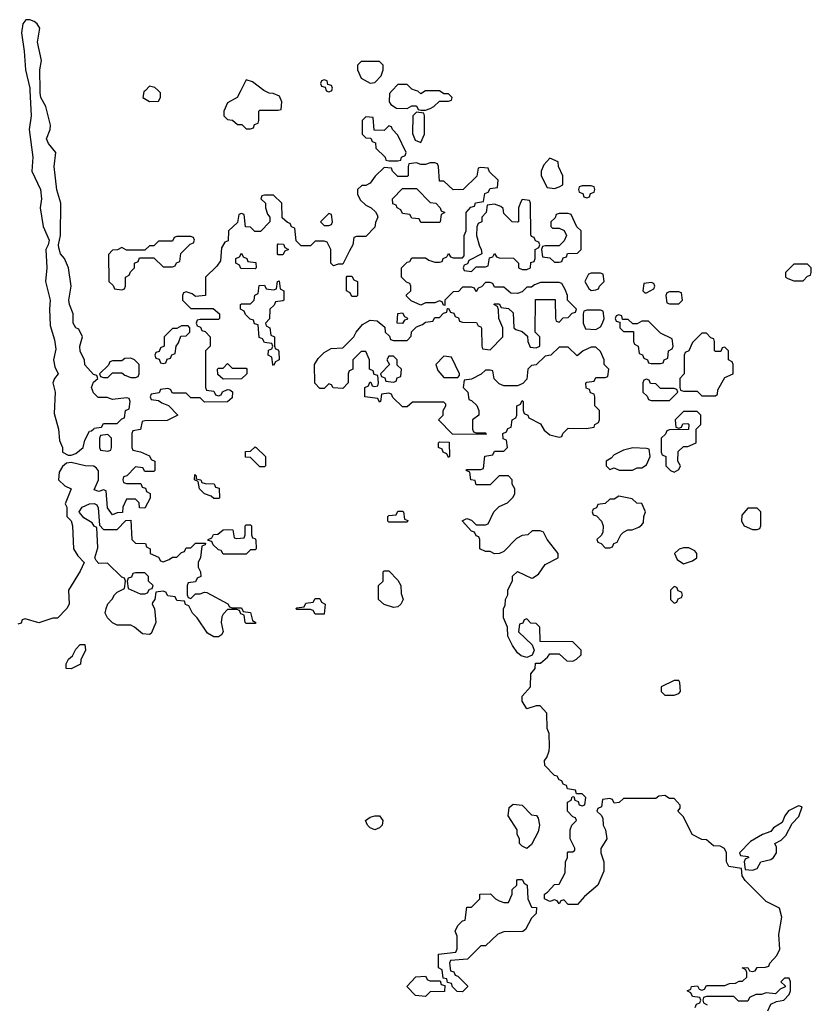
# Model space of a CAD drawing. Header units: inches. Extents: x 2769379 to 2883802, y 684208 to 828654.
# Tile 288 of 298: x 2848566 to 2852006, y 816032 to 820307. Entities that reach past the tile are written whole.
import ezdxf

# ---------------------------------------------------------------- set-up
doc = ezdxf.new("R2010")
doc.units = ezdxf.units.IN
doc.header["$MEASUREMENT"] = 0
for name, color, linetype in [('C8841', 7, 'Continuous'), ('C8842', 7, 'Continuous'), ('C8851', 7, 'Continuous'), ('C8852', 7, 'Continuous')]:
    doc.layers.add(name, color=color, linetype=linetype)

msp = doc.modelspace()

# ---------------------------------------------------------------- linework, layer by layer
at = {"layer": 'C8841', "color": 2, "elevation": 2}
for points in [[(2848611.1, 820000), (2848615.8, 819890), (2848608.2, 819830), (2848623, 819710), (2848619.1, 819650), (2848657, 819570), (2848662, 819530), (2848655.8, 819490), (2848668, 819410), (2848694, 819350), (2848690.7, 819330), (2848680.5, 819310), (2848684, 819230), (2848678, 819170), (2848699.1, 819090), (2848695.5, 819050), (2848699.1, 818979.1), (2848717.5, 818917.5), (2848723.5, 818876.5), (2848713.4, 818830), (2848719.8, 818799.8), (2848733, 818770), (2848718, 818750), (2848711, 818730), (2848721, 818690), (2848716.9, 818596.9), (2848734.8, 818530), (2848739.6, 818479.6), (2848752, 818450), (2848752, 818430), (2848776.9, 818416.9), (2848790, 818416), (2848810, 818424), (2848842, 818450), (2848850, 818482), (2848870, 818521), (2848878, 818522), (2848888.9, 818531.1), (2848890, 818534), (2848922, 818538), (2848930, 818554), (2848990, 818554), (2849010, 818574), (2849022, 818578), (2849026, 818610), (2849042, 818618), (2849046, 818650), (2849042, 818662), (2849030, 818666), (2848970, 818658), (2848947.3, 818667.3), (2848907.3, 818667.3), (2848887.3, 818687.3), (2848878, 818710), (2848887.3, 818732.7), (2848906, 818750), (2848902, 818762), (2848887.3, 818767.3), (2848850, 818808), (2848848.7, 818830), (2848830, 818866), (2848827.3, 818890), (2848839, 818930), (2848823.2, 818963.2), (2848810, 818969.4), (2848799.5, 818990), (2848799.5, 819030), (2848782.4, 819070), (2848779.6, 819090), (2848789.6, 819150), (2848779.3, 819230), (2848760.7, 819270), (2848744.5, 819290), (2848736.2, 819316.2), (2848734.5, 819330), (2848744.5, 819370), (2848745.1, 819510), (2848727.9, 819567.9), (2848716, 819670), (2848723.7, 819730), (2848692, 819770), (2848683.5, 819790), (2848699.6, 819830), (2848700.7, 819850), (2848680.7, 819930), (2848658, 819970), (2848655.1, 819990), (2848655, 820000)], [(2849112.7, 820000), (2849106.4, 819993.6), (2849102, 819970), (2849130, 819952), (2849170, 819954), (2849178, 819970), (2849178, 819990), (2849167.6, 820000)], [(2849526.8, 820000), (2849511.1, 819968.9), (2849470, 819946), (2849454, 819910), (2849454, 819890), (2849470, 819874), (2849491.6, 819871.6), (2849512.7, 819852.7), (2849531.6, 819851.6), (2849550, 819834), (2849570, 819834), (2849582, 819838), (2849587.3, 819852.7), (2849602, 819858), (2849606, 819870), (2849606, 819910), (2849610, 819914), (2849690, 819914), (2849702, 819918), (2849706, 819950), (2849695.3, 819975.3), (2849667.3, 819987.3), (2849650, 819988), (2849630, 819998), (2849627.4, 820000)], [(2849897.5, 820000), (2849898, 819998), (2849910, 819994), (2849922, 819998), (2849922.7, 820000)], [(2850000, 819303.3), (2849970, 819246), (2849950, 819246), (2849930, 819238), (2849918, 819250), (2849918, 819310), (2849902, 819342), (2849890, 819346), (2849850, 819346), (2849830, 819326), (2849790, 819326), (2849767.3, 819347.3), (2849762, 819402), (2849747.3, 819407.3), (2849742, 819422), (2849730, 819426), (2849707.3, 819447.3), (2849706, 819510), (2849670, 819546), (2849630, 819546), (2849618, 819542), (2849614, 819530), (2849634, 819510), (2849634, 819490), (2849643.6, 819463.6), (2849654, 819450), (2849654, 819430), (2849612.7, 819387.3), (2849588, 819388), (2849570, 819406), (2849547.3, 819407.3), (2849542, 819462), (2849530, 819466), (2849518, 819462), (2849512.7, 819427.3), (2849474, 819390), (2849472.7, 819347.3), (2849458, 819342), (2849443.6, 819316.4), (2849439.6, 819260.4), (2849423.6, 819236.4), (2849374, 819190), (2849374, 819110), (2849330, 819106), (2849316.4, 819116.4), (2849290, 819126), (2849278, 819122), (2849274, 819110), (2849274, 819090), (2849310, 819054), (2849407.3, 819052.7), (2849434, 819030), (2849434, 819010), (2849430, 819006), (2849350, 819006), (2849338, 819002), (2849334, 818990), (2849338, 818978), (2849352.7, 818972.7), (2849358, 818958), (2849372.7, 818952.7), (2849394, 818930), (2849394, 818890), (2849374, 818870), (2849374, 818710), (2849378, 818698), (2849410, 818694), (2849418, 818678), (2849430, 818674), (2849442, 818678), (2849448.4, 818691.6), (2849470, 818702), (2849479.6, 818699.6), (2849491.6, 818691.6), (2849490, 818666), (2849470, 818648), (2849370, 818646), (2849350, 818666), (2849310, 818666), (2849290, 818686), (2849230, 818686), (2849222, 818702), (2849210, 818706), (2849178, 818702), (2849172.7, 818687.3), (2849138, 818682), (2849134, 818670), (2849138, 818658), (2849170, 818654), (2849183.6, 818643.6), (2849212.7, 818632.7), (2849254, 818590), (2849207.3, 818567.3), (2849110, 818566), (2849098, 818562), (2849092, 818528), (2849058, 818522), (2849054, 818510), (2849054, 818450), (2849058, 818438), (2849091.6, 818431.6), (2849130, 818414), (2849138, 818398), (2849154, 818390), (2849154, 818350), (2849150, 818346), (2849110, 818346), (2849102, 818362), (2849070, 818366), (2849032.7, 818327.3), (2849018, 818322), (2849014, 818310), (2849018, 818298), (2849030, 818294), (2849092.7, 818292.7), (2849098, 818278), (2849112.7, 818272.7), (2849118, 818258), (2849134, 818250), (2849134, 818230), (2849110, 818186), (2849087.3, 818187.3), (2849086, 818210), (2849070, 818226), (2849030, 818226), (2849014, 818190), (2849012.7, 818167.3), (2848990, 818166), (2848970, 818158), (2848948.4, 818188.4), (2848942, 818262), (2848930, 818266), (2848910, 818258), (2848890, 818266), (2848909.2, 818310), (2848908.7, 818348.7), (2848900.4, 818360.4), (2848889, 818369), (2848850.5, 818369.5), (2848790, 818385.2), (2848770, 818382), (2848753.2, 818366.8), (2848738, 818342), (2848734.8, 818310), (2848763.4, 818283.4), (2848790.8, 818270), (2848764.7, 818204.7), (2848771.3, 818190), (2848772, 818150), (2848790, 818132), (2848796, 818110), (2848800.7, 818010), (2848818.8, 817978.8), (2848847.3, 817950), (2848830, 817913.2), (2848778, 817830), (2848782, 817770), (2848771.3, 817750), (2848730.6, 817709.4), (2848710, 817709), (2848650, 817688), (2848590, 817706), (2848578, 817702), (2848572.7, 817687.3), (2848558, 817682)], [(2850000, 819123), (2849986, 819130), (2849986, 819190), (2849990, 819194), (2850000, 819194)], [(2850000, 818783), (2849998, 818782), (2849994, 818770), (2849994, 818730), (2849970, 818706), (2849928.4, 818708.4), (2849922, 818722), (2849910, 818726), (2849890, 818706), (2849870, 818706), (2849848.4, 818728.4), (2849848, 818810), (2849863.1, 818836.9), (2849890, 818862), (2849920.4, 818879.6), (2849970, 818882), (2850000, 818912)]]:
    msp.add_lwpolyline(points, dxfattribs=at)
for points in [[(2849910, 819466), (2849874, 819430), (2849890, 819414), (2849910, 819414), (2849922, 819418), (2849926, 819430), (2849922, 819462)], [(2849310, 819366), (2849250, 819366), (2849238, 819362), (2849230, 819346), (2849170, 819346), (2849150, 819326), (2849130, 819326), (2849110, 819306), (2849030, 819306), (2849010, 819318), (2848991.6, 819308.4), (2848970, 819306), (2848952.7, 819287.3), (2848954, 819170), (2848972.7, 819152.7), (2848978, 819138), (2849010, 819134), (2849022, 819138), (2849026, 819150), (2849026, 819190), (2849042, 819198), (2849047.3, 819212.7), (2849066, 819230), (2849066, 819250), (2849082, 819258), (2849087.3, 819272.7), (2849150, 819274), (2849190, 819234), (2849230, 819234), (2849242, 819238), (2849248, 819252), (2849262, 819258), (2849267.3, 819292.7), (2849307.3, 819332.7), (2849322, 819338), (2849326, 819350), (2849322, 819362)], [(2849690, 819286), (2849686, 819290), (2849686, 819330), (2849690, 819334), (2849712.7, 819332.7), (2849718, 819318), (2849734, 819310), (2849718, 819302), (2849710, 819286)], [(2849590, 819226), (2849527.3, 819227.3), (2849522, 819242), (2849506, 819250), (2849506, 819270), (2849522, 819278), (2849530, 819294), (2849538, 819278), (2849554, 819270), (2849558, 819258), (2849592.7, 819252.7), (2849594, 819230)], [(2849670, 818806), (2849666, 818810), (2849662, 818842), (2849646, 818850), (2849647.3, 818872.7), (2849662, 818878), (2849666, 818890), (2849662, 818902), (2849630, 818906), (2849622, 818922), (2849607.3, 818927.3), (2849602, 818982), (2849587.3, 818987.3), (2849582, 819002), (2849567.3, 819007.3), (2849547.3, 819027.3), (2849542, 819042), (2849526, 819050), (2849526, 819070), (2849530, 819074), (2849570, 819074), (2849586, 819090), (2849588.4, 819111.6), (2849602, 819118), (2849607.3, 819152.7), (2849630, 819154), (2849638, 819138), (2849670, 819134), (2849682, 819138), (2849686, 819170), (2849694, 819174), (2849698, 819138), (2849714, 819130), (2849714, 819090), (2849710, 819086), (2849678, 819082), (2849672.7, 819067.3), (2849654, 819050), (2849651.6, 819008.4), (2849634, 818990), (2849638, 818978), (2849654, 818970), (2849658, 818938), (2849674, 818930), (2849674, 818890), (2849678, 818878), (2849690, 818874), (2849692.7, 818867.3), (2849694, 818830), (2849678, 818822)], [(2849298, 818978), (2849270, 818978), (2849250, 818966), (2849230, 818966), (2849194, 818930), (2849194, 818890), (2849178, 818882), (2849172.7, 818867.3), (2849158, 818862), (2849154, 818850), (2849158, 818838), (2849172.7, 818832.7), (2849178, 818818), (2849190, 818814), (2849202, 818818), (2849207.3, 818832.7), (2849222, 818838), (2849227.3, 818852.7), (2849242, 818858), (2849246, 818890), (2849256.4, 818903.6), (2849267.3, 818932.7), (2849290, 818934), (2849306, 818950), (2849306, 818970)], [(2849050, 818838), (2849023.6, 818836.4), (2849010, 818826), (2848970, 818826), (2848958, 818822), (2848952.7, 818807.3), (2848914, 818770), (2848918, 818758), (2848930, 818754), (2848950, 818754), (2848970, 818774), (2849010, 818774), (2849023.6, 818763.6), (2849050, 818754), (2849070, 818754), (2849082, 818758), (2849086, 818770), (2849086, 818810), (2849066, 818830)], [(2849490, 818794), (2849550, 818794), (2849554, 818790), (2849554, 818770), (2849530, 818748), (2849450, 818746), (2849427.3, 818767.3), (2849426, 818790), (2849430, 818794), (2849450, 818794), (2849470, 818814)], [(2848950, 818506), (2848918, 818502), (2848914, 818490), (2848914, 818450), (2848918, 818438), (2848950, 818434), (2848962, 818438), (2848966, 818450), (2848966, 818490)], [(2849610, 818366), (2849570, 818406), (2849547.3, 818407.3), (2849547.3, 818432.7), (2849570, 818434), (2849590, 818452), (2849594, 818450), (2849634, 818410), (2849634, 818370), (2849630, 818366)], [(2849410, 818228), (2849398, 818238), (2849370, 818248), (2849348, 818270), (2849342, 818302), (2849326, 818310), (2849327.3, 818332.7), (2849334, 818326), (2849334, 818314), (2849354, 818310), (2849358, 818298), (2849372.7, 818292.7), (2849411.6, 818291.6), (2849418, 818278), (2849432.7, 818272.7), (2849434, 818230), (2849430, 818228)], [(2848930, 818094), (2848990, 818094), (2849027.3, 818132.7), (2849050, 818134), (2849054, 818050), (2849070, 818034), (2849112.7, 818032.7), (2849118, 818018), (2849134, 818010), (2849134, 817990), (2849170, 817974), (2849178, 817958), (2849190, 817954), (2849216.4, 817963.6), (2849230, 817974), (2849250, 817974), (2849270, 817994), (2849282, 817998), (2849290, 818014), (2849310, 818014), (2849330, 818034), (2849374, 818034), (2849372.7, 818027.3), (2849358, 818022), (2849352.7, 817972.7), (2849342, 817950), (2849342, 817930), (2849352, 817910), (2849354, 817890), (2849338, 817882), (2849330, 817866), (2849298, 817862), (2849294, 817850), (2849294, 817810), (2849298, 817798), (2849310, 817794), (2849330, 817814), (2849350, 817814), (2849370, 817822), (2849379.6, 817819.6), (2849471.6, 817771.6), (2849478, 817758), (2849490, 817754), (2849530, 817754), (2849538, 817738), (2849570, 817734), (2849578, 817698), (2849592, 817690), (2849590, 817686), (2849550, 817686), (2849546, 817690), (2849542, 817722), (2849528, 817728), (2849522, 817742), (2849510, 817746), (2849470, 817746), (2849450, 817726), (2849445.4, 817714.6), (2849442, 817690), (2849451.3, 817648.7), (2849443.6, 817636.4), (2849430, 817628), (2849410, 817628), (2849383.1, 817643.1), (2849338, 817710), (2849318, 817730), (2849302, 817762), (2849287.3, 817767.3), (2849282, 817782), (2849250, 817786), (2849242, 817802), (2849210, 817806), (2849202, 817822), (2849190, 817826), (2849158, 817822), (2849154, 817790), (2849143.6, 817776.4), (2849142, 817770), (2849152, 817750), (2849158, 817690), (2849138, 817642), (2849130, 817638), (2849100.4, 817640.4), (2849066, 817670), (2849050, 817678), (2848990, 817678), (2848970, 817688), (2848948, 817710), (2848938, 817730), (2848942, 817750), (2848949.1, 817770.9), (2848968.9, 817791.1), (2848978, 817810), (2848990, 817822), (2849022, 817838), (2849026, 817870), (2849022, 817882), (2849010, 817886), (2848948, 817948), (2848910, 817946), (2848898.6, 817958.6), (2848893.2, 817970), (2848906.3, 818013.7), (2848902, 818102), (2848890, 818108), (2848882, 818122), (2848844.9, 818144.9), (2848827, 818167), (2848825.2, 818170), (2848838, 818190), (2848870, 818205.5), (2848890, 818206.8), (2848901, 818201), (2848907.3, 818187.3), (2848912.7, 818112.7)], [(2849450, 817986), (2849442, 818002), (2849430, 818006), (2849407.3, 818027.3), (2849402, 818042), (2849386, 818046), (2849386, 818050), (2849402, 818058), (2849408.4, 818071.6), (2849427.3, 818072.7), (2849450, 818092), (2849470, 818094), (2849492.7, 818092.7), (2849498, 818058), (2849510, 818054), (2849542, 818058), (2849546, 818070), (2849546, 818110), (2849550, 818114), (2849570, 818114), (2849574, 818110), (2849574, 818070), (2849578, 818058), (2849590, 818054), (2849592.7, 818047.3), (2849594, 818010), (2849590, 818006), (2849570, 818006), (2849550, 817986)], [(2849110, 817906), (2849070, 817906), (2849058, 817902), (2849052.7, 817887.3), (2849038, 817882), (2849034, 817870), (2849038, 817838), (2849090, 817814), (2849110, 817814), (2849122, 817818), (2849130, 817834), (2849142, 817838), (2849146, 817850), (2849126, 817870), (2849126, 817890)], [(2849850, 817726), (2849842, 817742), (2849830, 817746), (2849770, 817746), (2849766, 817750), (2849770, 817754), (2849802, 817758), (2849810, 817774), (2849842, 817778), (2849850, 817794), (2849870, 817794), (2849878, 817778), (2849894, 817770), (2849890, 817726)], [(2848790, 817488), (2848768, 817490), (2848768, 817510), (2848778, 817530), (2848795.3, 817544.7), (2848810, 817574), (2848830, 817594), (2848850, 817594), (2848852, 817570), (2848832.7, 817527.3), (2848831.3, 817508.7)]]:
    msp.add_lwpolyline(points, close=True, dxfattribs=at)
at = {"layer": 'C8842', "color": 2, "elevation": 2}
for points in [[(2848655, 820000), (2848653.6, 820090), (2848661.6, 820130), (2848643.6, 820210), (2848654.5, 820270), (2848642, 820290), (2848630, 820299.6), (2848610, 820307.3), (2848593.4, 820306.6), (2848580.5, 820290), (2848573.7, 820250), (2848586.7, 820170), (2848592.4, 820090), (2848610.7, 820010), (2848611.1, 820000)], [(2849167.6, 820000), (2849153.6, 820013.6), (2849130, 820018), (2849112.7, 820000)], [(2849627.4, 820000), (2849578, 820038), (2849550, 820046), (2849526.8, 820000)], [(2849922.7, 820000), (2849926, 820010), (2849922, 820022), (2849906, 820026), (2849902, 820042), (2849890, 820046), (2849878, 820042), (2849874, 820030), (2849878, 820018), (2849894, 820014), (2849897.5, 820000)]]:
    msp.add_lwpolyline(points, dxfattribs=at)
at = {"layer": 'C8851', "color": 2, "elevation": 2}
for points in [[(2850184.9, 820000), (2850172.7, 819987.3), (2850172, 819950), (2850179.6, 819939.6), (2850203.6, 819923.6), (2850250, 819922), (2850270, 819934), (2850290, 819934), (2850298, 819918), (2850310, 819914), (2850330, 819914), (2850350, 819922), (2850366, 819930), (2850390, 819954), (2850430, 819954), (2850442, 819958), (2850446, 819970), (2850430, 819986), (2850410, 819986), (2850390, 819998), (2850330, 819998), (2850310, 819986), (2850296.4, 819996.4), (2850286.5, 820000)], [(2850000, 818912), (2850018, 818930), (2850029.1, 818950.9), (2850056.4, 818983.6), (2850090, 819002), (2850119.6, 818999.6), (2850152.7, 818972.7), (2850154, 818950), (2850172.7, 818932.7), (2850178, 818918), (2850190, 818914), (2850250, 818914), (2850267.3, 818932.7), (2850268.4, 818951.6), (2850290, 818974), (2850316.4, 818983.6), (2850330, 818994), (2850362, 818998), (2850370, 819014), (2850390, 819014), (2850407.3, 819032.7), (2850422, 819038), (2850426, 819054), (2850430, 819054), (2850438, 819038), (2850452.7, 819032.7), (2850458, 819018), (2850472.7, 819012.7), (2850478, 818998), (2850490, 818994), (2850552, 818992), (2850558, 818978), (2850570, 818974), (2850572.7, 818967.3), (2850574, 818890), (2850578, 818878), (2850610, 818874), (2850666, 818930), (2850666, 818970), (2850648, 819010), (2850647.3, 819047.3), (2850642, 819062), (2850626, 819070), (2850630, 819074), (2850650, 819074), (2850658, 819058), (2850690, 819054), (2850710, 819034), (2850714, 818970), (2850722, 818962), (2850750, 818954), (2850772.7, 818932.7), (2850774, 818910), (2850784.7, 818884.7), (2850810, 818882), (2850826, 818890), (2850826, 818930), (2850806, 818950), (2850807.3, 819092.7), (2850892.7, 819092.7), (2850894, 819010), (2850898, 818998), (2850910, 818994), (2850927.3, 819012.7), (2850950, 819014), (2850967.3, 819032.7), (2850982, 819038), (2850986, 819050), (2850946, 819090), (2850946, 819110), (2850936.4, 819136.4), (2850922, 819162), (2850910, 819166), (2850830, 819166), (2850803.6, 819156.4), (2850790, 819146), (2850770, 819146), (2850750, 819126), (2850730, 819118), (2850700.4, 819120.4), (2850670, 819146), (2850630, 819146), (2850622, 819162), (2850610, 819166), (2850590, 819166), (2850572.7, 819147.3), (2850558, 819142), (2850550, 819126), (2850542, 819142), (2850530, 819146), (2850490, 819146), (2850472.7, 819127.3), (2850450, 819126), (2850414, 819090), (2850414, 819066), (2850407.3, 819067.3), (2850402, 819082), (2850390, 819086), (2850370, 819078), (2850330, 819078), (2850310, 819068), (2850267.3, 819087.3), (2850247.3, 819107.3), (2850247.3, 819112.7), (2850266, 819130), (2850266, 819150), (2850262, 819162), (2850247.3, 819167.3), (2850226, 819190), (2850226, 819230), (2850250, 819254), (2850262, 819258), (2850270, 819274), (2850330, 819274), (2850343.6, 819263.6), (2850370, 819254), (2850390, 819254), (2850402, 819258), (2850406, 819270), (2850422, 819278), (2850430, 819292), (2850438, 819278), (2850450, 819274), (2850490, 819274), (2850498, 819282), (2850498, 819370), (2850506, 819390), (2850506, 819470), (2850527.3, 819492.7), (2850542, 819498), (2850547.3, 819512.7), (2850582, 819518), (2850587.3, 819552.7), (2850602, 819558), (2850610, 819574), (2850642, 819578), (2850646, 819610), (2850607.3, 819647.3), (2850602, 819662), (2850570, 819666), (2850558, 819662), (2850552.7, 819627.3), (2850494, 819570), (2850450, 819568), (2850410, 819606), (2850390, 819606), (2850386, 819670), (2850382, 819682), (2850370, 819686), (2850350, 819686), (2850330, 819678), (2850310, 819678), (2850290, 819686), (2850258, 819682), (2850254, 819670), (2850254, 819630), (2850250, 819626), (2850210, 819626), (2850186, 819650), (2850182, 819662), (2850150, 819666), (2850111.6, 819628.4), (2850090, 819598), (2850070, 819588), (2850052.7, 819587.3), (2850034, 819570), (2850034, 819550), (2850045.4, 819525.4), (2850070, 819502), (2850094, 819490), (2850112.7, 819472.7), (2850119.6, 819459.6), (2850122, 819450), (2850112.7, 819427.3), (2850110, 819406), (2850070, 819366), (2850030, 819366), (2850018, 819362), (2850014, 819330), (2850000, 819303.3)], [(2850000, 819194), (2850010, 819194), (2850018, 819178), (2850034, 819170), (2850034, 819110), (2850030, 819106), (2850010, 819106), (2850002, 819122), (2850000, 819123)], [(2851502, 816018), (2851507.3, 816032.7), (2851522, 816038), (2851526, 816050), (2851522, 816062), (2851490, 816066), (2851482, 816082), (2851466, 816090), (2851482, 816098), (2851486, 816110), (2851511.6, 816111.6), (2851518, 816098), (2851530, 816094), (2851542, 816098), (2851550, 816114), (2851630, 816114), (2851650, 816122), (2851676.4, 816123.6), (2851692.7, 816132.7), (2851707.3, 816132.7), (2851726, 816150), (2851726, 816170), (2851722, 816182), (2851706, 816190), (2851730, 816192), (2851738, 816178), (2851750, 816174), (2851762, 816178), (2851770, 816192), (2851807.3, 816192.7), (2851822, 816198), (2851826, 816210), (2851855.5, 816244.5), (2851869.1, 816270.9), (2851865.2, 816334.8), (2851877.2, 816410), (2851868, 816450), (2851810, 816478), (2851718, 816570), (2851706, 816590), (2851702, 816622), (2851648, 816630), (2851638, 816650), (2851638, 816690), (2851628.4, 816708.4), (2851610, 816718), (2851580.4, 816720.4), (2851550, 816746), (2851530, 816748), (2851488, 816770), (2851450, 816846), (2851426, 816870), (2851436.4, 816883.6), (2851436.4, 816896.4), (2851410, 816926), (2851390, 816926), (2851370, 816938), (2851343.6, 816936.4), (2851330, 816926), (2851190, 816926), (2851171.6, 816908.4), (2851150, 816906), (2851142, 816922), (2851130, 816926), (2851098, 816922), (2851094, 816890), (2851078, 816882), (2851074, 816870), (2851092.7, 816852.7), (2851099.6, 816839.6), (2851102, 816810), (2851111.3, 816790), (2851118, 816750), (2851091.6, 816708.4), (2851091.3, 816690), (2851104.7, 816650), (2851104.7, 816610), (2851078, 816550), (2851019.8, 816500.2), (2850990, 816466), (2850950, 816466), (2850930, 816486), (2850918, 816482), (2850910, 816468), (2850902, 816482), (2850890, 816486), (2850870, 816478), (2850846, 816490), (2850846, 816510), (2850860.4, 816519.6), (2850890, 816552), (2850910, 816554), (2850936.4, 816603.6), (2850938, 816650), (2850946, 816670), (2850946, 816690), (2850950, 816694), (2850970, 816694), (2850978, 816702), (2850978, 816710), (2850958, 816750), (2850958, 816790), (2850966, 816810), (2850986, 816830), (2850982, 816842), (2850970, 816846), (2850946, 816870), (2850946, 816910), (2850962, 816918), (2850967.3, 816932.7), (2850974, 816934), (2850978, 816918), (2850992.7, 816912.7), (2850998, 816898), (2851010, 816894), (2851022, 816898), (2851026, 816930), (2851010, 816946), (2850986, 816946), (2850982, 816962), (2850947.3, 816967.3), (2850942, 816982), (2850927.3, 816987.3), (2850922, 817002), (2850910, 817006), (2850902, 817022), (2850890, 817026), (2850848.4, 817068.4), (2850846, 817090), (2850856.4, 817103.6), (2850867.3, 817132.7), (2850868, 817150), (2850867.3, 817207.3), (2850858, 817230), (2850856.4, 817296.4), (2850827.3, 817327.3), (2850810, 817328), (2850770, 817315.3), (2850750, 817348), (2850749.2, 817370), (2850786, 817410), (2850787.3, 817467.3), (2850806, 817490), (2850807.3, 817512.7), (2850830, 817514), (2850860.4, 817539.6), (2850870, 817554), (2850910, 817554), (2850943.6, 817523.6), (2850970, 817522), (2850986, 817530), (2851006, 817550), (2851006, 817570), (2850970, 817606), (2850827.3, 817607.3), (2850826, 817670), (2850810, 817686), (2850787.3, 817687.3), (2850770, 817706), (2850758, 817702), (2850752.7, 817687.3), (2850738, 817682), (2850734, 817650), (2850792.7, 817592.7), (2850802, 817570), (2850792.7, 817547.3), (2850770, 817538), (2850744.7, 817544.7), (2850730, 817558), (2850708, 817590), (2850688, 817630), (2850686, 817670), (2850668, 817710), (2850668, 817750), (2850676.4, 817763.6), (2850678, 817790), (2850688, 817810), (2850688, 817830), (2850707.3, 817872.7), (2850708.4, 817891.6), (2850730, 817912), (2850790, 817882), (2850796.4, 817883.6), (2850820.4, 817899.6), (2850850, 817942), (2850906, 817970), (2850906, 817990), (2850858, 818050), (2850842, 818082), (2850827.3, 818087.3), (2850792.7, 818087.3), (2850774, 818070), (2850750, 818068), (2850724.7, 818055.3), (2850670, 817998), (2850651.1, 817988.9), (2850630, 817988.7), (2850610, 817998), (2850590, 817998), (2850566, 818010), (2850566, 818050), (2850562, 818062), (2850550, 818066), (2850542, 818082), (2850530, 818086), (2850488.4, 818131.6), (2850510, 818142), (2850530, 818134), (2850550, 818114), (2850590, 818114), (2850602, 818118), (2850626, 818170), (2850650, 818194), (2850686, 818210), (2850710, 818234), (2850718, 818250), (2850718, 818270), (2850706, 818290), (2850706, 818310), (2850690, 818326), (2850650, 818326), (2850610, 818288), (2850550, 818288), (2850546, 818306), (2850526, 818310), (2850522, 818342), (2850506, 818350), (2850510, 818354), (2850570, 818354), (2850582, 818358), (2850587.3, 818412.7), (2850622, 818418), (2850630, 818434), (2850670, 818434), (2850686, 818450), (2850682, 818482), (2850667.3, 818487.3), (2850666, 818510), (2850682, 818518), (2850687.3, 818532.7), (2850702, 818538), (2850706, 818570), (2850722, 818578), (2850726, 818590), (2850726, 818630), (2850742, 818638), (2850750, 818654), (2850754, 818650), (2850754, 818610), (2850758, 818598), (2850774, 818590), (2850778, 818578), (2850830, 818552), (2850845.4, 818525.4), (2850870, 818504.7), (2850910, 818494), (2850922, 818498), (2850926, 818510), (2850950, 818534), (2851028.4, 818531.6), (2851062, 818538), (2851066, 818550), (2851082, 818558), (2851086, 818570), (2851086, 818610), (2851066, 818630), (2851066, 818670), (2851062, 818682), (2851047.3, 818687.3), (2851042, 818702), (2851027.3, 818707.3), (2851026, 818730), (2851030, 818734), (2851062, 818738), (2851070, 818754), (2851110, 818754), (2851122, 818758), (2851126, 818790), (2851106, 818810), (2851106, 818830), (2851090, 818866), (2851070, 818886), (2851050, 818886), (2851014, 818870), (2850988, 818848), (2850950, 818886), (2850910, 818886), (2850874, 818850), (2850850, 818846), (2850810, 818808), (2850790, 818806), (2850774, 818790), (2850770, 818746), (2850752.7, 818727.3), (2850730, 818718), (2850670, 818718), (2850650, 818726), (2850628.4, 818748.4), (2850622, 818782), (2850610, 818786), (2850590, 818786), (2850571.6, 818768.4), (2850530, 818746), (2850498, 818742), (2850494, 818710), (2850514, 818690), (2850518, 818658), (2850530, 818654), (2850552.7, 818632.7), (2850562, 818610), (2850562, 818590), (2850534, 818570), (2850534, 818530), (2850538, 818518), (2850550, 818514), (2850590, 818514), (2850594, 818510), (2850590, 818506), (2850447.3, 818507.3), (2850386, 818570), (2850406, 818590), (2850406, 818610), (2850418, 818630), (2850418, 818638), (2850410, 818646), (2850272.7, 818647.3), (2850250, 818626), (2850230, 818626), (2850187.3, 818667.3), (2850182, 818682), (2850170, 818686), (2850138, 818682), (2850134, 818650), (2850130, 818646), (2850122, 818662), (2850066, 818670), (2850066, 818710), (2850082, 818718), (2850087.3, 818732.7), (2850092.7, 818732.7), (2850098, 818718), (2850110, 818714), (2850122, 818718), (2850126, 818730), (2850122, 818762), (2850107.3, 818767.3), (2850102, 818782), (2850086, 818790), (2850086, 818830), (2850070, 818866), (2850050, 818866), (2850014, 818830), (2850014, 818790), (2850000, 818783)], [(2851817, 816003), (2851830, 816032), (2851855.3, 816044.7), (2851886, 816050), (2851910, 816074), (2851915.3, 816090), (2851915.3, 816130), (2851910, 816146), (2851890, 816146), (2851874, 816130), (2851892.7, 816112.7), (2851892.7, 816107.3), (2851870, 816098), (2851850, 816078), (2851810, 816082), (2851790, 816075.3), (2851765.4, 816074.6), (2851738, 816062), (2851730, 816046), (2851690, 816046), (2851670, 816066), (2851550, 816066), (2851538, 816062), (2851534, 816050), (2851538, 816038), (2851554, 816030)]]:
    msp.add_lwpolyline(points, dxfattribs=at)
for points in [[(2850070, 819886), (2850054, 819870), (2850054, 819810), (2850070, 819794), (2850092.7, 819792.7), (2850098, 819778), (2850112.7, 819772.7), (2850114, 819750), (2850154, 819710), (2850158, 819698), (2850170, 819694), (2850210, 819694), (2850222, 819698), (2850226, 819710), (2850242, 819718), (2850246, 819730), (2850210, 819806), (2850186, 819830), (2850182, 819842), (2850170, 819846), (2850150, 819826), (2850107.3, 819827.3), (2850102, 819882)], [(2850290, 819906), (2850274, 819890), (2850272.7, 819812.7), (2850284.7, 819784.7), (2850310, 819774), (2850326, 819810), (2850326, 819890), (2850322, 819902)], [(2850870, 819706), (2850843.6, 819676.4), (2850832, 819650), (2850832, 819630), (2850858, 819578), (2850890, 819574), (2850910, 819582), (2850926, 819590), (2850926, 819630), (2850908, 819670), (2850906, 819690)], [(2851050, 819586), (2851010, 819586), (2850998, 819582), (2850994, 819570), (2850998, 819558), (2851012.7, 819552.7), (2851018, 819538), (2851030, 819534), (2851042, 819538), (2851047.3, 819552.7), (2851062, 819558), (2851066, 819570), (2851062, 819582)], [(2850310, 819426), (2850302, 819442), (2850270, 819446), (2850262, 819462), (2850230, 819466), (2850222, 819482), (2850206, 819490), (2850202, 819502), (2850187.3, 819507.3), (2850186, 819530), (2850230, 819574), (2850290, 819574), (2850350, 819514), (2850374, 819510), (2850394, 819490), (2850398, 819478), (2850414, 819470), (2850398, 819462), (2850394, 819430), (2850390, 819426)], [(2850750, 819526), (2850743.6, 819516.4), (2850734, 819490), (2850734, 819430), (2850730, 819428), (2850706, 819430), (2850670, 819466), (2850667.3, 819487.3), (2850656.4, 819496.4), (2850630, 819506), (2850598, 819502), (2850594, 819470), (2850574, 819450), (2850574, 819430), (2850558, 819422), (2850552.7, 819407.3), (2850552, 819370), (2850563.6, 819323.6), (2850571.6, 819311.6), (2850574, 819290), (2850518, 819262), (2850512.7, 819247.3), (2850498, 819242), (2850494, 819230), (2850498, 819218), (2850530, 819214), (2850550, 819234), (2850590, 819234), (2850602, 819238), (2850607.3, 819272.7), (2850622, 819278), (2850630, 819292), (2850638, 819278), (2850650, 819274), (2850711.6, 819271.6), (2850734, 819250), (2850734, 819230), (2850750, 819222), (2850770, 819222), (2850786, 819230), (2850787.3, 819252.7), (2850802, 819258), (2850806, 819270), (2850806, 819310), (2850822, 819318), (2850826, 819330), (2850822, 819342), (2850807.3, 819347.3), (2850802, 819362), (2850790, 819366), (2850787.3, 819372.7), (2850786, 819510), (2850782, 819522)], [(2850950, 819466), (2850910, 819466), (2850898, 819462), (2850892.7, 819447.3), (2850874, 819430), (2850874, 819410), (2850882, 819402), (2850910, 819402), (2850932.7, 819392.7), (2850942, 819370), (2850932.7, 819347.3), (2850910, 819326), (2850850, 819326), (2850838, 819322), (2850834, 819310), (2850838, 819278), (2850870, 819274), (2850890, 819254), (2850910, 819254), (2850922, 819258), (2850927.3, 819272.7), (2850942, 819278), (2850947.3, 819292.7), (2850990, 819294), (2851006, 819310), (2851006, 819390), (2850987.3, 819407.3), (2850962, 819462)], [(2851990, 819246), (2851930, 819246), (2851894, 819210), (2851894, 819190), (2851903.6, 819183.6), (2851930, 819174), (2851970, 819174), (2851990, 819194), (2852002, 819198), (2852006, 819210), (2852006, 819230)], [(2851090, 819206), (2851050, 819206), (2851038, 819202), (2851022, 819170), (2851039.6, 819139.6), (2851050, 819132), (2851070, 819134), (2851082, 819138), (2851086, 819150), (2851106, 819170), (2851102, 819202)], [(2851310, 819166), (2851278, 819162), (2851274, 819130), (2851282, 819122), (2851290, 819122), (2851322, 819138), (2851326, 819150), (2851322, 819162)], [(2851430, 819126), (2851390, 819126), (2851378, 819122), (2851374, 819110), (2851378, 819078), (2851390, 819074), (2851430, 819074), (2851446, 819090), (2851442, 819122)], [(2850230, 818988), (2850206, 818990), (2850210, 819032), (2850230, 819034), (2850238, 819018), (2850251.6, 819011.6), (2850250, 819006), (2850238, 819002)], [(2851090, 819046), (2851030, 819046), (2851018, 819042), (2851014, 819030), (2851014, 818990), (2851024.7, 818964.7), (2851070, 818962), (2851090, 818974), (2851098, 818990), (2851106, 819010), (2851102, 819042)], [(2851170, 819026), (2851158, 819022), (2851154, 819010), (2851158, 818998), (2851174, 818994), (2851174, 818970), (2851190, 818954), (2851232.7, 818952.7), (2851234, 818910), (2851238, 818898), (2851254, 818890), (2851258, 818858), (2851272, 818852), (2851278, 818838), (2851294, 818830), (2851298, 818818), (2851310, 818814), (2851350, 818814), (2851362, 818818), (2851366, 818830), (2851382, 818838), (2851386, 818870), (2851402, 818878), (2851406, 818890), (2851402, 818922), (2851350, 818946), (2851298, 818998), (2851270, 818998), (2851250, 818986), (2851230, 818986), (2851210, 819006), (2851186, 819006), (2851182, 819022)], [(2851550, 818946), (2851530, 818946), (2851490, 818906), (2851474, 818870), (2851458, 818862), (2851454, 818850), (2851454, 818770), (2851434, 818750), (2851434, 818710), (2851438, 818698), (2851450, 818694), (2851510, 818694), (2851530, 818674), (2851590, 818674), (2851598, 818682), (2851600.4, 818699.6), (2851630, 818754), (2851666, 818770), (2851666, 818810), (2851662, 818822), (2851646, 818830), (2851646, 818870), (2851630, 818886), (2851618, 818882), (2851612.7, 818867.3), (2851590, 818866), (2851586, 818870), (2851586, 818910), (2851582, 818922), (2851570, 818926)], [(2850190, 818846), (2850170, 818846), (2850162, 818830), (2850174, 818810), (2850134, 818770), (2850138, 818758), (2850152.7, 818752.7), (2850158, 818738), (2850190, 818734), (2850202, 818738), (2850207.3, 818752.7), (2850222, 818758), (2850226, 818790), (2850207.3, 818807.3), (2850206, 818830)], [(2850410, 818846), (2850374, 818810), (2850383.6, 818783.6), (2850410, 818754), (2850470, 818754), (2850478, 818762), (2850478, 818770), (2850442, 818842)], [(2851290, 818746), (2851278, 818742), (2851274, 818730), (2851274, 818690), (2851292.7, 818672.7), (2851298, 818658), (2851310, 818654), (2851390, 818654), (2851426, 818690), (2851422, 818702), (2851410, 818706), (2851350, 818706), (2851330, 818726), (2851307.3, 818727.3), (2851302, 818742)], [(2851510, 818606), (2851450, 818606), (2851414, 818570), (2851418, 818538), (2851430, 818534), (2851442, 818538), (2851447.3, 818552.7), (2851470, 818554), (2851474, 818550), (2851472.7, 818527.3), (2851390, 818526), (2851378, 818522), (2851372.7, 818507.3), (2851354, 818490), (2851354, 818430), (2851358, 818418), (2851374, 818410), (2851374, 818370), (2851394, 818350), (2851410, 818342), (2851430, 818354), (2851438, 818370), (2851426, 818390), (2851427.3, 818432.7), (2851450, 818454), (2851470, 818454), (2851506, 818470), (2851506, 818530), (2851526, 818550), (2851526, 818590)], [(2850430, 818406), (2850422, 818422), (2850406, 818430), (2850402, 818442), (2850386, 818450), (2850386, 818470), (2850390, 818474), (2850432.7, 818472.7), (2850434, 818410)], [(2851230, 818448), (2851190, 818438), (2851150, 818418), (2851136.9, 818403.1), (2851114, 818390), (2851114, 818370), (2851130, 818354), (2851150, 818362), (2851171.6, 818351.6), (2851228.4, 818351.6), (2851250, 818362), (2851270, 818362), (2851290, 818374), (2851306, 818410), (2851302, 818442), (2851290, 818446)], [(2851170, 818238), (2851150, 818226), (2851130, 818226), (2851110, 818206), (2851078, 818202), (2851072.7, 818187.3), (2851058, 818182), (2851054, 818170), (2851058, 818158), (2851072.7, 818152.7), (2851094, 818130), (2851102, 818110), (2851099.6, 818080.4), (2851092.7, 818067.3), (2851074, 818050), (2851078, 818038), (2851092.7, 818032.7), (2851110, 818014), (2851130, 818014), (2851142, 818018), (2851147.3, 818032.7), (2851162, 818038), (2851178, 818070), (2851190, 818082), (2851208.4, 818091.6), (2851227.3, 818092.7), (2851256.4, 818103.6), (2851270, 818114), (2851276.4, 818123.6), (2851278, 818150), (2851286, 818170), (2851270, 818206), (2851248.4, 818208.4), (2851227.3, 818227.3)], [(2850170, 818126), (2850166, 818130), (2850166, 818150), (2850170, 818154), (2850202, 818158), (2850210, 818174), (2850230, 818174), (2850234, 818170), (2850238, 818138), (2850252.7, 818132.7), (2850250, 818126)], [(2851770, 818186), (2851730, 818186), (2851703.6, 818156.4), (2851702, 818130), (2851714, 818110), (2851750, 818094), (2851770, 818094), (2851782, 818098), (2851786, 818110), (2851786, 818170)], [(2851450, 818014), (2851431.1, 818008.9), (2851412, 817990), (2851423.5, 817963.5), (2851450, 817944.7), (2851490, 817958), (2851508, 817970), (2851508, 817990), (2851500.4, 818000.4), (2851473.6, 818013.6)], [(2850190, 817755.3), (2850150, 817768), (2850126, 817790), (2850126, 817850), (2850146, 817870), (2850146, 817910), (2850150, 817914), (2850170, 817914), (2850210, 817874), (2850222, 817850), (2850223.6, 817816.4), (2850232, 817790), (2850222, 817770), (2850210, 817758)], [(2851410, 817846), (2851394, 817830), (2851394, 817790), (2851410, 817774), (2851422, 817778), (2851427.3, 817792.7), (2851442, 817798), (2851446, 817810), (2851442, 817822), (2851427.3, 817827.3), (2851422, 817842)], [(2851430, 817438), (2851410, 817438), (2851354, 817410), (2851354, 817390), (2851370, 817374), (2851410, 817374), (2851430, 817382), (2851438, 817390), (2851435.3, 817430)], [(2850770, 816708), (2850750, 816718), (2850738, 816730), (2850738, 816750), (2850728, 816770), (2850728, 816790), (2850688.7, 816850), (2850693.6, 816886.4), (2850710, 816901), (2850750, 816896), (2850790, 816854), (2850811.6, 816851.6), (2850819.6, 816839.6), (2850824.7, 816810), (2850818.8, 816781.2), (2850790, 816726)], [(2851950, 816894), (2851907.5, 816872.5), (2851891, 816850), (2851878.8, 816821.2), (2851842.4, 816797.6), (2851830, 816782), (2851794, 816770), (2851741.4, 816738.6), (2851694, 816690), (2851698, 816678), (2851730, 816674), (2851734, 816670), (2851718, 816662), (2851714, 816650), (2851718, 816618), (2851750, 816614), (2851770, 816622), (2851786, 816650), (2851830, 816661), (2851842, 816670), (2851855.3, 816690), (2851854.6, 816714.6), (2851848, 816730), (2851875.5, 816744.5), (2851895.1, 816764.9), (2851923.2, 816816.8), (2851952.1, 816847.9), (2851966, 816890)], [(2850110, 816789), (2850090, 816798), (2850078, 816810), (2850068.7, 816830), (2850090, 816844.7), (2850110, 816851), (2850130, 816851), (2850144.7, 816830), (2850142, 816810), (2850130, 816798)], [(2850490, 816086), (2850467.3, 816087.3), (2850447.3, 816107.3), (2850442, 816122), (2850426, 816126), (2850422, 816142), (2850406, 816146), (2850402, 816182), (2850386, 816190), (2850386, 816250), (2850462, 816258), (2850467.3, 816272.7), (2850467.3, 816327.3), (2850458, 816350), (2850470, 816374), (2850490, 816394), (2850502, 816398), (2850510, 816454), (2850530, 816454), (2850566, 816490), (2850566, 816510), (2850611.6, 816511.6), (2850634, 816490), (2850650, 816482), (2850670, 816474), (2850690, 816474), (2850706, 816510), (2850706, 816530), (2850726, 816550), (2850726, 816570), (2850730, 816574), (2850750, 816574), (2850758, 816558), (2850772, 816550), (2850774, 816490), (2850790, 816454), (2850812, 816452), (2850810, 816426), (2850790, 816406), (2850763.6, 816356.4), (2850752, 816348), (2850670, 816346), (2850643.6, 816336.4), (2850590, 816286), (2850570, 816286), (2850511.6, 816228.4), (2850438, 816222), (2850434, 816210), (2850438, 816178), (2850452.7, 816172.7), (2850458, 816158), (2850470, 816154), (2850511.6, 816111.6), (2850511.6, 816108.4)], [(2850350, 816134), (2850394, 816134), (2850398, 816118), (2850414, 816114), (2850412.7, 816087.3), (2850350, 816086), (2850330, 816066), (2850286, 816070), (2850248, 816110), (2850288.4, 816151.6), (2850330, 816154), (2850338, 816138)]]:
    msp.add_lwpolyline(points, close=True, dxfattribs=at)
at = {"layer": 'C8852', "color": 2, "elevation": 2}
msp.add_lwpolyline([(2850130, 820126), (2850050, 820126), (2850034, 820110), (2850034, 820090), (2850050, 820054), (2850090, 820032), (2850110, 820034), (2850136.4, 820063.6), (2850146, 820090), (2850146, 820110)], close=True, dxfattribs=at)
msp.add_lwpolyline([(2850286.5, 820000), (2850270, 820006), (2850250, 820026), (2850210, 820026), (2850184.9, 820000)], dxfattribs=at)

doc.saveas('drawing.dxf')
